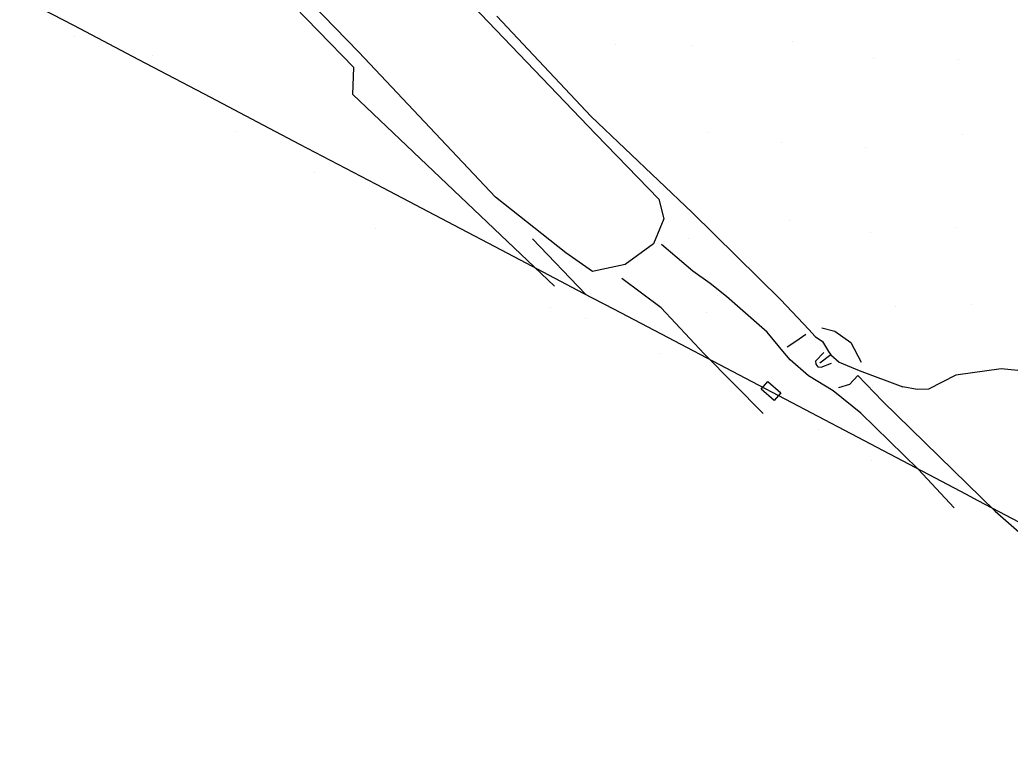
# Model space of a CAD drawing. Extents: x 1497074 to 1501343, y 481943 to 486114.
# Drawn here: x 1497709.1 to 1497875.9, y 483369.6 to 483492.4 of the extents above; entities that cross this region are included whole.
import ezdxf

# ---------------------------------------------------------------- set-up
doc = ezdxf.new("R2010")
doc.units = 0
for name, color, linetype in [('PH Exist DTM Boundary', 7, 'Continuous'), ('PH Exist DTM Breakline', 7, 'Continuous'), ('PH Exist DTM Obscure Area', 7, 'Continuous'), ('PH Exist DTM Point', 7, 'Continuous')]:
    doc.layers.add(name, color=color, linetype=linetype)

msp = doc.modelspace()

# ---------------------------------------------------------------- linework, layer by layer
at = {"layer": 'PH Exist DTM Boundary'}
msp.add_lwpolyline([(1497709.09, 483496.24), (1497718.13, 483491.49), (1497729.09, 483485.73), (1497741.21, 483479.37), (1497749.09, 483475.23), (1497756.22, 483471.49), (1497769.09, 483464.73), (1497783.33, 483457.26), (1497789.09, 483454.23), (1497794.3, 483451.49), (1497804, 483446.4), (1497809.09, 483443.73), (1497817.11, 483439.51), (1497829.09, 483433.22), (1497832.39, 483431.49), (1497849.09, 483422.72), (1497867.56, 483413.03), (1497869.09, 483412.22), (1497870.48, 483411.49), (1497889.09, 483401.72)], dxfattribs=at)
at = {"layer": 'PH Exist DTM Breakline'}
for points in [[(1497799.15, 483447.56), (1497765.16, 483479.81), (1497765.38, 483484.37), (1497711.3, 483540.01)], [(1497789.42, 483493.02), (1497805.35, 483476.14), (1497822.36, 483459.98), (1497837.29, 483445.27), (1497842.02, 483440.28), (1497843.07, 483439.06), (1497844.31, 483438.24), (1497845.31, 483436.57), (1497845.73, 483435.97), (1497847.12, 483434.78), (1497850.45, 483433.36), (1497857.83, 483430.61)], [(1497804.4, 483446.2), (1497795.47, 483455.55)], [(1497866.46, 483410.24), (1497860.43, 483416.76), (1497850.78, 483426.16), (1497846.07, 483429.91), (1497841.93, 483432.43), (1497838.83, 483435.17), (1497837.59, 483436.6), (1497834.98, 483439.79), (1497830.44, 483443.79), (1497828.14, 483445.8), (1497825.39, 483447.98), (1497822.47, 483450.07), (1497817.17, 483454.56)], [(1497834.33, 483426.13), (1497824.39, 483436.17), (1497817.12, 483443.93), (1497810.52, 483448.82)], [(1497844.2, 483440.52), (1497846.38, 483439.95), (1497849.06, 483438.07), (1497850.79, 483434.77)], [(1497841.5, 483439.4), (1497839.83, 483438.24), (1497838.32, 483437.31)], [(1497844.53, 483436.37), (1497843.12, 483434.92), (1497843.15, 483434.42), (1497843.54, 483434), (1497844.05, 483433.9), (1497845.79, 483434.59)], [(1497845.73, 483435.97), (1497843.83, 483434.57)], [(1497943.88, 483369.59), (1497937.27, 483374.51), (1497926.56, 483380.9), (1497914.94, 483387.44), (1497907.11, 483393.5), (1497904.08, 483398.94), (1497903.15, 483402.48), (1497903.16, 483407.05), (1497903.32, 483419.12), (1497900.44, 483424.84), (1497896.47, 483427.11), (1497886.68, 483432.39), (1497874.39, 483433.64), (1497866.75, 483432.58), (1497862.18, 483430.22), (1497860.25, 483430.14), (1497857.83, 483430.61)], [(1497850.23, 483432.5), (1497848.82, 483431.02), (1497847.02, 483430.41)], [(1497873.37, 483409.67), (1497854.47, 483428.11), (1497850.23, 483432.5)], [(1497873.37, 483409.67), (1497885.01, 483399.51)]]:
    msp.add_lwpolyline(points, dxfattribs=at)
msp.add_lwpolyline([(1497835.08, 483431.5), (1497837.28, 483429.6), (1497836.18, 483428.32), (1497833.98, 483430.22)], close=True, dxfattribs=at)
at = {"layer": 'PH Exist DTM Obscure Area'}
msp.add_lwpolyline([(1497776.34, 483504.23), (1497806.12, 483473.16), (1497816.75, 483462.19), (1497817.6, 483458.87), (1497815.86, 483454.66), (1497811.08, 483451.22), (1497805.54, 483450.01), (1497801.06, 483453.17), (1497789.22, 483462.54), (1497766.17, 483486.95), (1497740.14, 483513.76)], dxfattribs=at)
at = {"layer": 'PH Exist DTM Point'}
for p, q in [((1497718.33, 483489.62), (1497718.33, 483489.62)), ((1497839.29, 483488.83), (1497839.29, 483488.83)), ((1497809.49, 483488.24), (1497809.49, 483488.24)), ((1497822.35, 483488.11), (1497822.35, 483488.11)), ((1497731.41, 483486.31), (1497731.41, 483486.31)), ((1497852.94, 483485.83), (1497852.94, 483485.83)), ((1497867.15, 483485.75), (1497867.15, 483485.75)), ((1497745.52, 483473.64), (1497745.52, 483473.64)), ((1497824.92, 483473.37), (1497824.92, 483473.37)), ((1497867.81, 483473.04), (1497867.81, 483473.04)), ((1497837.43, 483471.69), (1497837.43, 483471.69)), ((1497851.57, 483470.87), (1497851.57, 483470.87)), ((1497758.75, 483466.64), (1497758.75, 483466.64)), ((1497838.82, 483458.69), (1497838.82, 483458.69)), ((1497769.05, 483457.25), (1497769.05, 483457.25)), ((1497866.88, 483457.49), (1497866.88, 483457.49)), ((1497821.7, 483455.57), (1497821.7, 483455.57)), ((1497852.46, 483456.6), (1497852.46, 483456.6)), ((1497798.47, 483443.92), (1497798.47, 483443.92)), ((1497856.67, 483444.16), (1497856.67, 483444.16)), ((1497869.36, 483444.53), (1497869.36, 483444.53)), ((1497804.37, 483442.11), (1497804.37, 483442.11)), ((1497824.78, 483443.08), (1497824.78, 483443.08)), ((1497816.93, 483436.27), (1497816.93, 483436.27)), ((1497843.62, 483423.37), (1497843.62, 483423.37)), ((1497852.5, 483418.21), (1497852.5, 483418.21))]:
    msp.add_line(p, q, dxfattribs=at)

doc.saveas('drawing.dxf')
